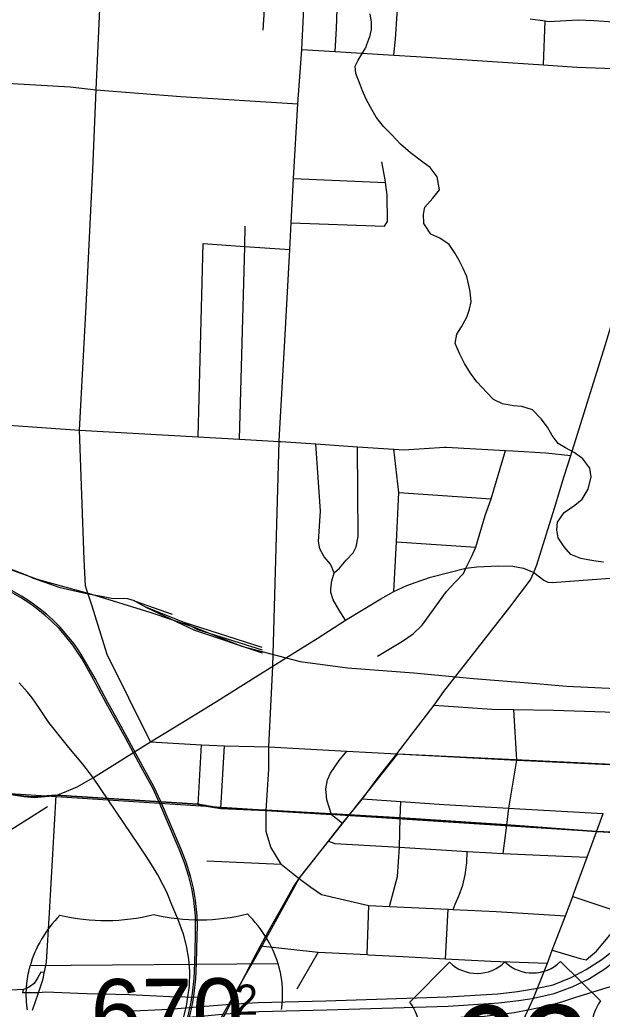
# Model space of a CAD drawing. Extents: x 114843 to 284848, y 317643 to 566895.
# Drawn here: x 218177 to 222432, y 393761 to 400988 of the extents above; entities that cross this region are included whole.
import ezdxf

# ---------------------------------------------------------------- set-up
doc = ezdxf.new("R2010")
doc.units = 0
for name, color, linetype in [('GM_X_City_Street', 7, 'Continuous'), ('GM_X_County_Road', 7, 'Continuous'), ('GM_X_Interchange_Ramps', 7, 'Continuous'), ('GM_X_Interstate_Route', 7, 'Continuous'), ('GM_X_Interstate_Shield', 7, 'Continuous'), ('GM_X_Minor_River', 7, 'Continuous'), ('GM_X_Rail_Line', 7, 'Continuous'), ('GM_X_Section', 7, 'Continuous'), ('GM_X_Section_Text', 7, 'Continuous'), ('GM_X_Township', 7, 'Continuous'), ('GM_X_US_Route', 7, 'Continuous'), ('GM_X_US_Shield', 7, 'Continuous')]:
    doc.layers.add(name, color=color, linetype=linetype)

msp = doc.modelspace()

# ---------------------------------------------------------------- linework, layer by layer
at = {"layer": 'GM_X_City_Street'}
for p, q in [((222003.5, 400658.9), (222016.3, 400979.3)), ((220207.2, 400374.3), (220237.4, 400771.8)), ((220177.3, 399828.2), (220848.7, 399799.7)), ((220159.6, 399505.7), (220841, 399479.3)), ((219480.7, 397941.1), (219515.8, 399352.8)), ((220946, 397534.3), (221621, 397489.5)), ((220930.3, 397173.8), (221507.8, 397135.7)), ((219479.8, 395254.6), (219504.8, 395692.5)), ((219645.1, 395226.7), (219673.3, 395685.6)), ((222216.4, 394583.7), (222609.3, 394453.4)), ((220714.4, 394159.3), (220728, 394519.1)), ((221288, 394129.6), (221305.5, 394491.8)), ((220356.5, 394176.1), (220200.5, 393907.4))]:
    msp.add_line(p, q, dxfattribs=at)
for points in [[(218665.3, 396829.1), (218657.2, 396853.8), (218647.3, 397044.5), (218614.6, 397990.2), (218662.5, 398895.2), (218710.6, 399894.7), (218735.9, 400475.6), (218762.9, 401067.5), (218777.6, 401328.2), (218814.2, 401979.6), (218832.5, 402199.3), (218863.8, 402575.3), (218881.6, 402789), (218927.6, 403313.9), (218964.8, 403753), (218966.3, 403770.7), (219071.7, 404213), (219113.7, 405011.1)], [(220237.4, 400771.8), (220254.8, 401124.2), (220256, 401202.4), (220249.1, 401270.6), (220224.8, 401387.3), (220184.1, 401606.4), (220180.2, 401744.8), (220189.2, 401810.9), (220217.1, 401912.9), (220286.8, 402035.7), (220342.6, 402125.8), (220425, 402300.1), (220458.5, 402395.8), (220467.3, 402447.8), (220477, 402557.9), (220511.9, 403047.9), (220523, 403204.5), (220540.8, 403488.6), (220600.3, 404439.7), (220662.2, 404922.4)], [(219106.1, 401853.4), (219124.4, 401863), (219142.5, 401870.6), (219210.6, 401869.1), (219638.3, 401841.3), (219733.7, 401811), (219789, 401779.7), (219822, 401752.8), (219855.3, 401702), (219886.8, 401589.1), (219939.2, 401341.4), (219956, 401198.7), (219966.4, 401126.3), (219962.7, 401064.1), (219953.5, 400912.2)], [(220482.3, 400756.7), (220490.3, 400924), (220504.2, 401276.4), (220503.9, 401436.7), (220513.1, 401580.8), (220522.9, 401746.9), (220521.4, 401769)], [(220910.1, 400730.5), (220922.8, 400846), (220935.1, 401032.1), (220948.1, 401166.1), (220955.5, 401226), (220970.8, 401285.8), (220990.3, 401351.5), (221032.3, 401434.7), (221094.1, 401515.4), (221139.3, 401564.5), (221171.3, 401588.4), (221204.4, 401613.1), (221245.1, 401640.3), (221307.7, 401666.9), (221388.1, 401679.1), (221460.1, 401679.5), (221538.1, 401675.7), (221985.8, 401645.4), (222066.8, 401639.5), (222846.7, 401610.6), (222920.3, 401606.4), (222979.6, 401582.8)], [(221905, 400996), (222016.3, 400979.3), (222038.9, 400975.9), (222257.2, 400986.6), (222371.3, 400982.6), (222657.5, 400962.2), (222725.1, 400949.8), (222858.8, 400901), (223126.1, 400791.2)], [(220237.4, 400771.8), (220482.3, 400756.7), (220910.1, 400730.5), (221073.7, 400720.5), (222003.5, 400658.9), (222247.5, 400642.7), (223065.7, 400611.9)], [(217996.1, 400530.2), (218546.2, 400497.6), (218735.9, 400475.6), (219354, 400428.3), (220207.2, 400374.3)], [(220075.6, 397959.6), (220110, 398599.5), (220148.9, 399309.3), (220159.6, 399505.7), (220177.3, 399828.2), (220207.2, 400374.3)], [(220841, 399479.3), (220863.7, 399514.9), (220861.8, 399707.4), (220848.7, 399799.7), (220846.1, 399818), (220822.9, 399950.7)], [(219783.3, 397924), (219820.7, 399331.8), (219824.6, 399480.6)], [(219515.8, 399352.8), (219820.7, 399331.8), (220148.9, 399309.3)], [(217336.6, 398080.2), (217853.8, 398043.8), (218614.6, 397990.2)], [(220026.8, 396267), (220072.8, 397907.6), (220075.6, 397959.6)], [(220474.1, 396949), (220446.1, 397012.2), (220401.6, 397065.2), (220369.9, 397123.8), (220358.5, 397177.1), (220373.4, 397399.6), (220339.8, 397889.9)], [(220557.5, 396601.3), (220511, 396676.3), (220467.3, 396751.3), (220450.3, 396805.5), (220449.2, 396833.9), (220457.1, 396890.1), (220474.1, 396949), (220512.5, 396983.3), (220561.7, 397039.7), (220612.8, 397094.3), (220634.5, 397136.8), (220648.7, 397214.1), (220643.7, 397869.6)], [(220910.8, 396812.5), (220930.3, 397173.8), (220946, 397534.3), (220909.3, 397851.9)], [(221436.4, 396982.1), (221477, 397063.8), (221507.8, 397135.7), (221578, 397366.4), (221621, 397489.5), (221725.9, 397841.6)], [(219133.2, 395714.5), (219356.5, 395849.4), (219601.8, 396001), (219916.6, 396197.2), (220026.8, 396267), (220138, 396335.8), (220349.8, 396467.4), (220557.5, 396601.3), (220815.6, 396758.4), (220910.8, 396812.5), (221005.2, 396855.4), (221073.9, 396880.7), (221178.5, 396916.4), (221436.4, 396982.1), (221516, 396992.7), (221673.3, 396999.8), (221779, 396997.1), (221818.6, 396990), (221856.3, 396981.1), (221931.9, 396950.4)], [(220791, 396340.1), (220972.2, 396449.8), (221050.9, 396503.7), (221116.7, 396566.7), (221293.2, 396810.6), (221357, 396879.1), (221419.7, 396942.3), (221436.4, 396982.1)], [(221931.9, 396950.4), (222005, 396895.7), (222033.6, 396880.3), (222066.7, 396877.8), (222357.9, 396898.3), (222625.2, 396919.5), (222686.8, 396923.7), (222753.7, 396946.2)], [(219133.2, 395714.5), (218816.6, 396351.6), (218706.1, 396705.5), (218665.3, 396829.1)], [(220085.9, 394819.3), (220011.9, 394943.6), (219977.1, 395057.5), (219976, 395210.9), (219997, 395514.3), (219995.9, 395676.6), (220026.8, 396267)], [(221204.1, 395981.8), (221626.6, 395951.2), (221786.6, 395949.3), (222076.7, 395945.7), (222528.8, 395929.4)], [(221708.3, 394898.7), (221734.2, 395105.7), (221749.9, 395229.9), (221807.8, 395578.8), (221786.6, 395949.3)], [(218441.9, 395321.1), (218521.7, 395352.1), (218595.5, 395384.1), (218715.2, 395452.9), (219133.2, 395714.5)], [(219133.2, 395714.5), (219504.8, 395692.5), (219673.3, 395685.6), (219995.9, 395676.6), (220566.9, 395645), (220932.7, 395626.3)], [(220454.3, 395184), (220421.4, 395290.8), (220411.9, 395369.2), (220425.7, 395435.3), (220446.8, 395485.4), (220510.3, 395576.9), (220566.9, 395645)], [(220932.7, 395626.3), (221807.8, 395578.8), (222483.9, 395548.7)], [(213897.3, 395545.6), (214209.2, 395533), (214682.9, 395511.4), (215036.2, 395499.5), (215358.5, 395478.6), (216099.5, 395441.9), (216403, 395425.2), (217191.4, 395386.8), (217506.4, 395369.3), (217731.6, 395354.6), (218081.4, 395333.1), (218208.9, 395314.6), (218281.8, 395307.9), (218441.9, 395321.1)], [(218270.3, 393754.7), (218314.6, 393879.4), (218343.2, 393967.6), (218349.7, 393993.7), (218356.3, 394028.4), (218361.7, 394055.2), (218371.8, 394104.1), (218394.4, 394464.6), (218441.9, 395321.1)], [(220680.4, 395296.6), (220959.9, 395278), (221275.8, 395257), (221749.9, 395229.9), (221829.3, 395225.3), (222439.1, 395191)], [(220877.5, 394511.9), (220935.6, 394729.1), (220950.3, 394943.3), (220956.4, 395155.5), (220959.9, 395278)], [(215276.7, 394206.3), (215378.4, 394202.3), (215624.7, 394194.7), (215729.9, 394186), (215810.1, 394171.7), (215970.7, 394098.9), (216062.9, 394034.5), (216127.9, 394003.1), (216193.5, 393989.9), (216273.7, 393986.2), (216304.6, 393989.3), (216336.2, 393999.6), (216413.6, 394024.9), (216512.1, 394080.2), (217137.4, 394488.2), (217526.4, 394707.4), (217840.3, 394909), (218141.4, 395089.7), (218380.6, 395241.8)], [(219479.8, 395254.6), (219645.1, 395226.7), (219976, 395210.9), (220454.3, 395184), (220534.1, 395119.3)], [(220432.5, 394987.6), (220479, 394970.1), (220950.3, 394943.3), (221444.6, 394913.6), (221622.4, 394903), (221708.3, 394898.7), (221978.2, 394885.5), (222321.7, 394870.9)], [(221343.1, 394490.1), (221358.4, 394527.7), (221387.8, 394593.2), (221413.3, 394666.8), (221430.9, 394742.7), (221442.8, 394828.6), (221444.6, 394913.6)], [(219544.4, 394844.4), (220085.9, 394819.3), (220173, 394752.9), (220219.3, 394715.9), (220303.9, 394652.3), (220382.4, 394599), (220728, 394519.1), (220877.5, 394511.9), (221305.5, 394491.8), (221343.1, 394490.1), (221657.4, 394475.3), (222163.2, 394443.6)], [(222345.1, 394147.8), (222390.7, 394184.2), (222594.8, 394431.5), (222609.3, 394453.4), (222735.3, 394643.1)], [(219936.3, 394224.3), (220356.5, 394176.1), (220714.4, 394159.3), (220725.7, 394158.7), (220978.2, 394146.8), (221288, 394129.6), (221617.7, 394111.3), (222031.3, 394095.7)], [(222067.4, 394190.7), (222270.3, 394131.7), (222314.1, 394120.7), (222345.1, 394147.8)]]:
    msp.add_lwpolyline(points, dxfattribs=at)
at = {"layer": 'GM_X_County_Road'}
for points in [[(221931.9, 396950.4), (221955.4, 397007.5), (222083.5, 397421.4), (222154.8, 397653), (222202.3, 397804.3), (222452.8, 398609), (222639.9, 399232), (222647.7, 399257.5)], [(218614.6, 397990.2), (219480.7, 397941.1), (219783.3, 397924), (220072.8, 397907.6), (220084.9, 397906.9), (220339.8, 397889.9), (220643.7, 397869.6), (220909.3, 397851.9), (220983.1, 397846.9), (221280.6, 397867), (221291.5, 397866.4)], [(221291.5, 397866.4), (221725.9, 397841.6), (221779.2, 397838.6)], [(221779.2, 397838.6), (222019.2, 397825.1), (222202.3, 397804.3)], [(220932.7, 395626.3), (221204.1, 395981.8), (221275.4, 396080.4), (221477.6, 396339.7), (221757.1, 396698.5), (221907.5, 396897.8), (221931.9, 396950.4)], [(219083.8, 392614.9), (219112, 392729.5), (219124.6, 392779.9), (219141.7, 392824.3), (219282.2, 393046.9), (219451.5, 393321.4), (219648.4, 393672.8), (219680, 393727.2), (219714, 393798), (219902.1, 394160.6), (219936.3, 394224.3), (219969.7, 394286.1), (220034.9, 394403.8), (220096.6, 394511.9), (220176.3, 394654.8), (220219.3, 394715.9), (220432.5, 394987.6), (220534.1, 395119.3), (220583.1, 395178.7), (220680.4, 395296.6), (220796.4, 395451.9), (220932.7, 395626.3)]]:
    msp.add_lwpolyline(points, dxfattribs=at)
at = {"layer": 'GM_X_Interchange_Ramps'}
for points in [[(218356.3, 394028.4), (218330.8, 394031.6), (218309.8, 393991.7), (218282.9, 393948.1), (218256.4, 393927.7), (218225.2, 393911), (218205.1, 393903.5)], [(218205.1, 393903.5), (218019.7, 393896), (217914.8, 393889.5), (217836.8, 393883.3), (217785, 393875.7)], [(218314.6, 393879.4), (218270.5, 393880), (218200.6, 393879.5), (218205.1, 393903.5)], [(218601.2, 393874.7), (218367.9, 393884.4), (218314.6, 393879.4)], [(219502.9, 393779.8), (219500.5, 393845.3), (219274, 393849.8), (218978.9, 393864.7), (218669.5, 393871.9), (218601.2, 393874.7)]]:
    msp.add_lwpolyline(points, dxfattribs=at)
at = {"layer": 'GM_X_Interstate_Route'}
for points in [[(221904.3, 393837.4), (221930.8, 393841.4), (222080.2, 393876.2), (222212.2, 393924.8), (222332.7, 393979.9), (222451.7, 394054.4), (222563.6, 394142.8), (222650.6, 394222.6), (222736, 394317.7), (222813.1, 394425.3), (222863.8, 394518.8), (222937.6, 394691.7), (222977.3, 394814.7), (222998.8, 394883.9), (223043.3, 395026.4), (223054.5, 395062.2), (223103.2, 395247.4), (223162.9, 395475.1)], [(219006.9, 393749.8), (219269.5, 393761.4), (219502.9, 393779.8), (219714, 393798), (219918.2, 393810.6), (220412.9, 393821.1), (221299.4, 393849.8), (221670.3, 393873.3), (221813.3, 393891), (221959.4, 393913.6), (222074.2, 393938.7), (222205.9, 393991.1), (222315.2, 394051.7), (222430, 394123.4), (222542, 394210.3)], [(216560, 393511.2), (216596.2, 393518.7), (216884.8, 393582), (217025.6, 393609), (217114.7, 393623.1), (217182.7, 393633.7), (217255, 393644.8), (217327.7, 393651.9), (217552.7, 393673), (217791.6, 393685.8), (218045.9, 393686.2), (218233.6, 393686.2), (218682.5, 393678.3), (219006.3, 393680.7), (219268.9, 393692.3), (219502.2, 393710.7), (219680, 393727.2), (219924.5, 393744.3), (220419.2, 393754.8), (221305.7, 393783.5), (221676.6, 393807), (221819.6, 393824.7), (221904.3, 393837.4)]]:
    msp.add_lwpolyline(points, dxfattribs=at)
at = {"layer": 'GM_X_Interstate_Shield'}
msp.add_line((220064.9, 394090.9), (218251.9, 394077.8), dxfattribs=at)
msp.add_line((220064.9, 394090.9), (218251.9, 394077.8), dxfattribs=at)
for points in [[(218251.9, 394077.8), (218250.3, 394072.2), (218248.8, 394066.6), (218247.3, 394061), (218245.9, 394055.4), (218244.5, 394049.8), (218243.1, 394044.2), (218241.8, 394038.6), (218240.5, 394032.9), (218239.3, 394027.3), (218238.1, 394021.6), (218236.9, 394015.9), (218235.8, 394010.3), (218234.8, 394004.6), (218233.8, 393998.9), (218232.8, 393993.2), (218231.9, 393987.5), (218231, 393981.8), (218230.1, 393976), (218229.3, 393970.3), (218228.6, 393964.6), (218227.8, 393958.8), (218227.2, 393953.1), (218226.5, 393947.3), (218226, 393941.5), (218225.4, 393935.8), (218224.9, 393930), (218224.5, 393924.2), (218224.1, 393918.4), (218223.7, 393912.6), (218223.4, 393906.8), (218223.1, 393901.1), (218222.9, 393895.2), (218222.7, 393889.4), (218222.6, 393883.6), (218222.5, 393877.8), (218222.4, 393872), (218222.4, 393866.2), (218222.5, 393860.4), (218222.6, 393854.6), (218222.7, 393848.7), (218222.9, 393842.9), (218223.1, 393837.1), (218223.4, 393831.2), (218223.7, 393825.4), (218224, 393819.6), (218224.4, 393813.8), (218224.9, 393807.9), (218225.4, 393802.1), (218225.9, 393796.3), (218226.5, 393790.4), (218227.1, 393784.6), (218227.8, 393778.8), (218228.5, 393773), (218229.3, 393767.1), (218230.1, 393761.3), (218231, 393755.5)], [(220088.8, 393757.3), (220089.7, 393763.1), (220090.5, 393768.9), (220091.3, 393774.8), (220092, 393780.6), (220092.7, 393786.4), (220093.3, 393792.3), (220093.9, 393798.1), (220094.5, 393803.9), (220095, 393809.8), (220095.5, 393815.6), (220095.9, 393821.5), (220096.2, 393827.3), (220096.6, 393833.1), (220096.8, 393839), (220097.1, 393844.8), (220097.2, 393850.6), (220097.4, 393856.4), (220097.5, 393862.3), (220097.5, 393868.1), (220097.5, 393873.9), (220097.5, 393879.7), (220097.4, 393885.6), (220097.3, 393891.4), (220097.1, 393897.2), (220096.9, 393903), (220096.6, 393908.8), (220096.3, 393914.6), (220095.9, 393920.4), (220095.5, 393926.2), (220095.1, 393932), (220094.6, 393937.7), (220094.1, 393943.5), (220093.5, 393949.3), (220092.9, 393955), (220092.2, 393960.8), (220091.5, 393966.5), (220090.7, 393972.3), (220089.9, 393978), (220089.1, 393983.7), (220088.2, 393989.5), (220087.3, 393995.2), (220086.3, 394000.9), (220085.3, 394006.6), (220084.2, 394012.3), (220083.1, 394017.9), (220082, 394023.6), (220080.8, 394029.3), (220079.6, 394034.9), (220078.3, 394040.6), (220077, 394046.2), (220075.6, 394051.8), (220074.2, 394057.4), (220072.8, 394063), (220071.3, 394068.6), (220069.8, 394074.2), (220068.2, 394079.8), (220066.6, 394085.3), (220064.9, 394090.9)]]:
    msp.add_lwpolyline(points, dxfattribs=at)
for centre, ratio, start_param, end_param in [((219394.4, 393871.8), 0.8, 2.472589, 2.911027), ((218806.8, 395345.7), 0.800001, 4.415841, 5.008936), ((219491.8, 395350.6), 0.800001, 4.415841, 5.008936), ((218925.6, 393868.4), 0.8, 0.230566, 0.669003)]:
    msp.add_ellipse(centre, major_axis=(1171.9, 8.5), ratio=ratio, start_param=start_param, end_param=end_param, dxfattribs=at)
at = {"layer": 'GM_X_Minor_River'}
for points in [[(220733.4, 401032.3), (220745.3, 400970.1), (220743.2, 400918), (220731.1, 400863.9), (220711, 400805.8), (220702.9, 400779.7)], [(222441, 397026.3), (222385, 397034.3), (222327.1, 397042.4), (222275.1, 397052.5), (222203.2, 397082.6), (222153.3, 397136.8), (222109.5, 397202.9), (222099.7, 397261), (222105.8, 397319.1), (222153.9, 397389.2), (222232, 397443.2), (222286.1, 397485.3), (222330.2, 397559.3), (222350.4, 397649.5), (222340.6, 397713.6), (222290.8, 397779.8), (222226.9, 397827.9), (222163, 397860), (222111.1, 397892.2), (222067.2, 397952.3), (222031.4, 398012.5), (221985.6, 398072.6), (221921.7, 398138.8), (221845.8, 398162.9), (221783.9, 398169), (221703.9, 398183.1), (221638, 398215.2), (221590.2, 398265.4), (221516.4, 398343.6), (221470.5, 398407.7), (221426.7, 398477.9), (221392.9, 398546.1), (221357.1, 398624.2), (221369.2, 398690.3), (221403.3, 398744.4), (221443.5, 398814.5), (221463.6, 398874.6), (221473.7, 398928.7), (221467.9, 399002.8), (221456, 399058.9), (221442.2, 399113), (221416.3, 399171.1), (221386.4, 399229.3), (221356.6, 399281.4), (221314.7, 399347.5), (221244.9, 399393.7), (221179, 399421.8), (221129.2, 399500), (221125.3, 399568.1), (221135.4, 399620.2), (221193.6, 399684.3), (221243.7, 399746.3), (221225.9, 399840.5), (221176.1, 399908.7), (221122.2, 399948.8), (221032.4, 400015), (220958.6, 400079.2), (220894.7, 400147.4), (220834.9, 400207.6), (220781.1, 400275.7), (220739.3, 400349.9), (220705.4, 400412), (220679.6, 400468.2), (220657.7, 400528.3), (220631.9, 400594.4), (220626, 400648.5), (220648.8, 400693.5), (220702.9, 400779.7)]]:
    msp.add_lwpolyline(points, dxfattribs=at)
at = {"layer": 'GM_X_Rail_Line'}
for p, q in [((219021.2, 396742.3), (219103.2, 396693.8)), ((219021.2, 396742.3), (219291.2, 396646.4)), ((219377.2, 396584.9), (219103.2, 396693.8)), ((219948.1, 396402.1), (219377.2, 396584.9))]:
    msp.add_line(p, q, dxfattribs=at)
for points in [[(215180.4, 397274.4), (215210.6, 397270.7), (215608.2, 397230.7), (217764.7, 397070), (217958.6, 397032.6), (218229.6, 396930.7), (218274.6, 396908.9), (218361.5, 396880.2), (218462.5, 396843.6), (218557.5, 396821), (218676.4, 396795.3), (218762.4, 396779.6), (218846.3, 396762.9), (218963.2, 396759.4), (218988.7, 396753.7), (219013.8, 396746.6), (219021.2, 396742.3)], [(217213.5, 397002.4), (217624.9, 397064.9), (217808.3, 397050), (218081.7, 396982.7), (218310.4, 396898.8), (218702.1, 396791.6), (219126.6, 396660.2), (219457.3, 396548.5), (219796.4, 396412.4), (220224.8, 396301.4), (220571.3, 396254.9), (221056.2, 396217.7), (221492.3, 396176), (221951.4, 396140.7), (222170.5, 396119.2), (223104.3, 396076.8)], [(219403.6, 393690), (219429.2, 393812.3), (219438.8, 393877.7), (219451.6, 393984.4), (219455.9, 394096.7), (219460.7, 394297.6), (219461.9, 394367.7), (219460.2, 394442.9), (219448.1, 394556), (219432.9, 394641.4), (219412, 394730.1), (219380.9, 394830.1), (219341.8, 394930.2), (219242.5, 395163.2), (219195.8, 395273.9), (219148.2, 395376.3), (219065, 395528.6), (218951.7, 395738.3), (218891.9, 395846.8), (218808.5, 395996.1), (218716.6, 396169.2), (218629.5, 396322), (218595.2, 396376.7), (218564, 396420.8), (218514.6, 396483.5), (218464.2, 396542.1), (218409.3, 396594.6), (218363.4, 396637.5), (218309.7, 396680.4), (218251.5, 396723.3), (218183.7, 396767.2), (218109.7, 396808.9)], [(219415.8, 393686.8), (219441.6, 393810.1), (219451.3, 393876), (219464.2, 393983.4), (219468.5, 394096.4), (219473.2, 394297.3), (219474.4, 394367.7), (219472.8, 394443.7), (219460.6, 394557.7), (219445.2, 394643.9), (219424.1, 394733.4), (219392.7, 394834.2), (219353.4, 394935), (219254.1, 395168.1), (219207.3, 395279), (219159.5, 395381.9), (219076.1, 395534.6), (218962.8, 395744.3), (218903, 395852.9), (218819.6, 396002.1), (218727.7, 396175.2), (218640.4, 396328.4), (218605.7, 396383.7), (218574.2, 396428.3), (218524.3, 396491.5), (218473.4, 396550.7), (218417.9, 396603.6), (218371.7, 396647), (218317.4, 396690.3), (218258.6, 396733.6), (218190.2, 396777.9), (218115.6, 396820)], [(219103.2, 396693.8), (219452.7, 396529.3), (219947.2, 396363.3)], [(219377.2, 396584.9), (219475.2, 396533.4), (219947.1, 396385.2)], [(219362.6, 393657.9), (219394, 393783.7), (219405.7, 393850.6), (219417.6, 393928.7), (219420.5, 394036.9), (219413.1, 394127.3), (219395.6, 394223.7), (219374.1, 394307.9), (219331.4, 394421.6), (219288.8, 394522.6), (219250.5, 394616.7), (219221.6, 394672.6), (219184.7, 394741.1), (219139.6, 394817.1), (219101.3, 394878.2), (219051.6, 394950.4), (218711.8, 395455.5), (218637.6, 395551.7), (218536.8, 395673.1), (218390.4, 395854.9), (218321.5, 395957), (218267, 396035.6), (218232.9, 396077.2), (218171.7, 396145.6)], [(219583.5, 393583.7), (219685.8, 393762.2), (219924.7, 394178.8), (220220.5, 394720), (220939.9, 395626.1), (222454.2, 395554.1), (224426.3, 395396.5), (225260.8, 395344.3), (227281.6, 395269.1)], [(219423.2, 393568.6), (219584.7, 393580.9), (220487.3, 393640.9), (221138.2, 393683.2), (221341.2, 393700), (221571.8, 393710.5), (221789.7, 393737.1), (221888.1, 393755), (222041.1, 393786.6), (222136.3, 393814.7), (222232.2, 393845.1), (222532.5, 393939.5)]]:
    msp.add_lwpolyline(points, dxfattribs=at)
at = {"layer": 'GM_X_Section'}
msp.add_lwpolyline([(217728, 395361.5), (222589.3, 395047.2), (222423.8, 392410.5), (219749.2, 392575.8), (217068.3, 392741.6), (217241.9, 395378.3)], close=True, dxfattribs=at)
at = {"layer": 'GM_X_Township'}
for points in [[(222890.7, 395036.7), (222388.6, 395059.3), (221733.1, 395108.5), (220955.2, 395158.3), (220581.9, 395181.5), (220453.1, 395186.8), (219974.9, 395213.7), (219643.9, 395229.5), (219478.6, 395257.4), (218440.7, 395324), (218280.6, 395310.7), (218207.8, 395317.4), (218080.2, 395335.9), (217730.5, 395357.4), (217852.6, 398046.6), (217957.9, 400535.2), (218061.5, 402234.2)], [(215035, 395502.3), (215357.3, 395481.4), (216098.3, 395444.7), (216401.8, 395428), (217190.3, 395389.7), (217505.2, 395372.1), (217730.5, 395357.4), (218080.2, 395335.9), (218207.8, 395317.4), (218280.6, 395310.7), (218440.7, 395324), (219478.6, 395257.4), (219643.9, 395229.5), (219974.9, 395213.7), (220453.1, 395186.8), (220581.9, 395181.5), (220955.2, 395158.3), (221733.1, 395108.5), (222388.6, 395059.3), (222890.7, 395036.7)]]:
    msp.add_lwpolyline(points, dxfattribs=at)
at = {"layer": 'GM_X_US_Route'}
msp.add_lwpolyline([(221826.5, 393619.5), (221930.8, 393841.4), (221959.4, 393913.6), (222031.3, 394095.7), (222067.4, 394190.7), (222163.2, 394443.6), (222216.4, 394583.7), (222222.6, 394600.1), (222321.7, 394870.9), (222389.8, 395056.5), (222439.1, 395191)], dxfattribs=at)
at = {"layer": 'GM_X_US_Shield'}
for p, q in [((222419.8, 393821.6), (222127.7, 394109.5)), ((221315.6, 394103.7), (221027.6, 393811.5))]:
    msp.add_line(p, q, dxfattribs=at)
for centre, radius, start, end in [((221517.1, 394312.3), 290.1, 225.98708, 314.84109), ((221923.2, 394315.2), 290.1, 225.98709, 314.8411), ((222754.1, 393591.1), 406.1, 145.41317, 205.86698), ((220696.7, 393576.2), 406.1, 334.9612, 35.415)]:
    msp.add_arc(centre, radius, start, end, dxfattribs=at)

# ---------------------------------------------------------------- texts
at = {"layer": 'GM_X_Interstate_Shield'}
msp.add_text('670', height=500.03, rotation=0.41401, dxfattribs=at).set_placement((218695.9, 393479.4))
at = {"layer": 'GM_X_Section_Text'}
msp.add_text('2', height=221, rotation=0.41404, dxfattribs=at).set_placement((219753.1, 393719.2))
at = {"layer": 'GM_X_US_Shield'}
msp.add_text('62', height=696.13, rotation=0.41408, dxfattribs=at).set_placement((221313, 393088.4))

doc.saveas('drawing.dxf')
